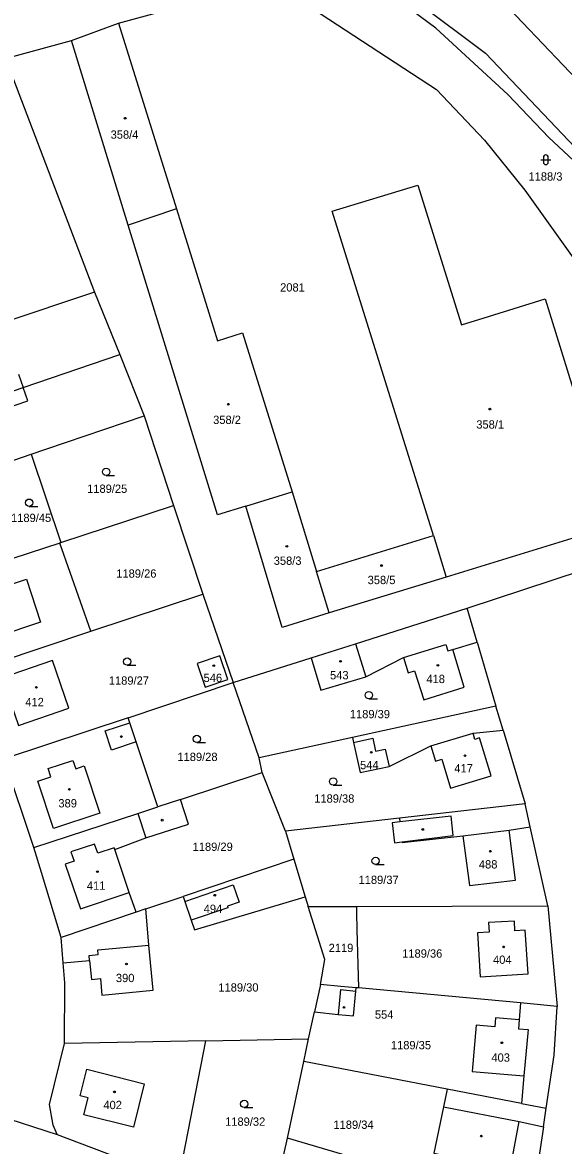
# Model space of a CAD drawing. Extents: x -793666 to -785424, y -1118958 to -1108761.
# Drawn here: x -787867.8 to -787757.1, y -1116599.4 to -1116369.4 of the extents above; entities that cross this region are included whole.
import ezdxf

# ---------------------------------------------------------------- set-up
doc = ezdxf.new("R2010")
doc.units = 0
for name, color, linetype in [('Hranice parcel', 7, 'Continuous'), ('Parcelní čísla', 7, 'Continuous'), ('Vnitřní kresba', 7, 'Continuous'), ('Značky budov', 7, 'Continuous'), ('Značky kultur', 7, 'Continuous')]:
    doc.layers.add(name, color=color, linetype=linetype)

msp = doc.modelspace()

# ---------------------------------------------------------------- linework, layer by layer
at = {"layer": 'Hranice parcel'}
for p, q in [((-787857.79, -1116373.06), (-787848.15, -1116369.53)), ((-787848.15, -1116369.53), (-787836.34, -1116407.53)), ((-787871.3, -1116376.78), (-787857.79, -1116373.06)), ((-787846.17, -1116410.91), (-787857.79, -1116373.06)), ((-787871.3, -1116376.78), (-787853.08, -1116424.6)), ((-787836.34, -1116407.53), (-787846.17, -1116410.91)), ((-787853.08, -1116424.6), (-787847.88, -1116437.41)), ((-787847.88, -1116437.41), (-787842.91, -1116449.97)), ((-787842.91, -1116449.97), (-787836.94, -1116468.33)), ((-787889.84, -1116465.89), (-787866.04, -1116457.82)), ((-787866.04, -1116457.82), (-787859.96, -1116475.92)), ((-787822.15, -1116468.48), (-787812.66, -1116465.52)), ((-787812.66, -1116465.52), (-787807.65, -1116481.83)), ((-787859.96, -1116475.92), (-787836.94, -1116468.33)), ((-787836.94, -1116468.33), (-787830.95, -1116486.46)), ((-787807.65, -1116481.83), (-787783.74, -1116474.49)), ((-787783.74, -1116474.49), (-787781.13, -1116482.98)), ((-787860.2, -1116476), (-787883.84, -1116483.78)), ((-787859.96, -1116475.92), (-787860.2, -1116476)), ((-787853.81, -1116494.08), (-787860.2, -1116476)), ((-787805.05, -1116490.32), (-787807.65, -1116481.83)), ((-787781.13, -1116482.98), (-787805.05, -1116490.32)), ((-787853.81, -1116494.08), (-787830.95, -1116486.46)), ((-787830.95, -1116486.46), (-787824.68, -1116504.6)), ((-787799.7, -1116496.65), (-787776.83, -1116489.36)), ((-787774.8, -1116496.28), (-787776.83, -1116489.36)), ((-787877.62, -1116502.03), (-787853.81, -1116494.08)), ((-787808.76, -1116499.53), (-787799.7, -1116496.65)), ((-787799.7, -1116496.65), (-787797.55, -1116503.4)), ((-787774.8, -1116496.28), (-787770.94, -1116509.39)), ((-787824.68, -1116504.6), (-787808.76, -1116499.53)), ((-787846.22, -1116511.77), (-787824.68, -1116504.6)), ((-787819.38, -1116520), (-787824.68, -1116504.6)), ((-787770.94, -1116509.39), (-787800.27, -1116515.81)), ((-787769.46, -1116514.31), (-787770.94, -1116509.39)), ((-787846.22, -1116511.77), (-787871.58, -1116520.21)), ((-787769.46, -1116514.31), (-787764.94, -1116529.41)), ((-787800.27, -1116515.81), (-787819.38, -1116520)), ((-787800.27, -1116515.81), (-787800.05, -1116516.84)), ((-787865.48, -1116538.38), (-787871.58, -1116520.21)), ((-787818.75, -1116522.97), (-787819.38, -1116520)), ((-787835.52, -1116528.5), (-787818.75, -1116522.97)), ((-787814.01, -1116535.01), (-787818.75, -1116522.97)), ((-787835.52, -1116528.5), (-787840.15, -1116530.03)), ((-787764.94, -1116529.41), (-787790.66, -1116532.35)), ((-787763.9, -1116534.13), (-787764.94, -1116529.41)), ((-787790.66, -1116532.35), (-787814.01, -1116535.01)), ((-787814.01, -1116535.01), (-787812.3, -1116540.72)), ((-787760.31, -1116550.28), (-787763.9, -1116534.13)), ((-787812.3, -1116540.72), (-787834.94, -1116548.37)), ((-787812.3, -1116540.72), (-787809.97, -1116548.49)), ((-787842.6, -1116550.95), (-787834.94, -1116548.37)), ((-787809.97, -1116548.49), (-787809.38, -1116550.45)), ((-787842.6, -1116550.95), (-787844.57, -1116551.62)), ((-787809.38, -1116550.45), (-787799.45, -1116550.42)), ((-787799.45, -1116550.42), (-787760.31, -1116550.28)), ((-787760.31, -1116550.28), (-787758.43, -1116570.89)), ((-787844.57, -1116551.62), (-787859.93, -1116556.81)), ((-787859.51, -1116561.95), (-787859.93, -1116556.81)), ((-787806.86, -1116566.41), (-787808.09, -1116572.02)), ((-787799.07, -1116567.13), (-787799.56, -1116567.08)), ((-787765.88, -1116570.2), (-787799.07, -1116567.13)), ((-787758.43, -1116570.89), (-787765.88, -1116570.2)), ((-787809.3, -1116577.54), (-787808.09, -1116572.02)), ((-787830.33, -1116577.93), (-787859.23, -1116578.48)), ((-787835.9, -1116606.5), (-787830.33, -1116577.93)), ((-787830.33, -1116577.93), (-787809.3, -1116577.54)), ((-787810.27, -1116582.17), (-787809.3, -1116577.54)), ((-787813.56, -1116597.87), (-787810.27, -1116582.17)), ((-787780.89, -1116587.83), (-787810.27, -1116582.17)), ((-787765.71, -1116590.76), (-787780.89, -1116587.83)), ((-787881.53, -1116590.39), (-787860.7, -1116597.13)), ((-787765.71, -1116590.76), (-787760.64, -1116591.73)), ((-787761.22, -1116595.59), (-787760.64, -1116591.73)), ((-787860.7, -1116597.13), (-787835.9, -1116606.5)), ((-787761.22, -1116595.59), (-787763.76, -1116612.56)), ((-787817.13, -1116613.58), (-787813.56, -1116597.87)), ((-787763.76, -1116612.56), (-787813.56, -1116597.87))]:
    msp.add_line(p, q, dxfattribs=at)
for points in [[(-787693.98, -1116663.52), (-787691.68, -1116661.08), (-787693.44, -1116656.57), (-787695.13, -1116646.88), (-787694.77, -1116620.61), (-787695.36, -1116571.42), (-787695.53, -1116543.16), (-787697.17, -1116507.73), (-787699.35, -1116491.37), (-787704.1, -1116471.95), (-787713.77, -1116444.97), (-787730.07, -1116413.4), (-787748.85, -1116386.9), (-787769.63, -1116365.02), (-787796.66, -1116346.09)], [(-787809.33, -1116349.7), (-787801.57, -1116354.26), (-787773.08, -1116375.71), (-787754.69, -1116394.98), (-787740.05, -1116414.46), (-787723.7, -1116441.75), (-787713.22, -1116470.7), (-787707.44, -1116494.38), (-787704.74, -1116513.73), (-787704.38, -1116520.92)], [(-787725.95, -1116472.01), (-787722.51, -1116469.58), (-787719.42, -1116466.14), (-787719.06, -1116462.43), (-787721.94, -1116454.54), (-787725.06, -1116447.09), (-787730.48, -1116436.2), (-787740.3, -1116418.54), (-787744.48, -1116411.34), (-787747.91, -1116404.33), (-787760.07, -1116392.95), (-787768.48, -1116384.12), (-787783.23, -1116370.57), (-787789.77, -1116365.68), (-787796.38, -1116361.2), (-787803.06, -1116357.15), (-787810.31, -1116354.2), (-787814.88, -1116352.94)], [(-787848.15, -1116369.53), (-787838.93, -1116367), (-787816.95, -1116360.96), (-787783.07, -1116383.09), (-787773.29, -1116393.47), (-787764.99, -1116403.74), (-787750.02, -1116424.78), (-787745.39, -1116433.08), (-787740.36, -1116443.85), (-787725.95, -1116472.01)], [(-787783.74, -1116474.49), (-787804.46, -1116408.04), (-787786.89, -1116402.68), (-787778, -1116431.3), (-787772.45, -1116429.58), (-787760.88, -1116425.98), (-787755.47, -1116443.43), (-787746.51, -1116472.35), (-787781.13, -1116482.98)], [(-787836.34, -1116407.53), (-787829.71, -1116428.88), (-787827.94, -1116434.57), (-787822.78, -1116432.96), (-787812.66, -1116465.52)], [(-787822.15, -1116468.48), (-787827.95, -1116470.26), (-787839.65, -1116432.16), (-787846.17, -1116410.91)], [(-787853.08, -1116424.6), (-787872.06, -1116430.98), (-787898.56, -1116439.88)], [(-787894.2, -1116452.88), (-787889.41, -1116451.5), (-787879.61, -1116448.23), (-787873.27, -1116446.06), (-787867.69, -1116444.16), (-787847.88, -1116437.41)], [(-787866.04, -1116457.82), (-787863.07, -1116456.81), (-787842.91, -1116449.97)], [(-787805.05, -1116490.32), (-787814.66, -1116493.27), (-787822.15, -1116468.48)], [(-787776.83, -1116489.36), (-787729.82, -1116473.87), (-787725.95, -1116472.01)], [(-787797.55, -1116503.4), (-787789.88, -1116499.46), (-787788.87, -1116502.58), (-787787.57, -1116502.18), (-787785.72, -1116508.13), (-787777.4, -1116505.49), (-787779.76, -1116497.81), (-787774.8, -1116496.28)], [(-787868.63, -1116513.34), (-787858.31, -1116509.84), (-787861.66, -1116500.05), (-787871.97, -1116503.58), (-787868.63, -1116513.34)], [(-787832.09, -1116500.69), (-787830.41, -1116505.54), (-787825.79, -1116503.94), (-787827.47, -1116499.09), (-787832.09, -1116500.69)], [(-787808.76, -1116499.53), (-787806.78, -1116506.12), (-787797.55, -1116503.4)], [(-787840.15, -1116530.03), (-787844.58, -1116516.69), (-787845.87, -1116512.82), (-787846.22, -1116511.77)], [(-787792.79, -1116521.76), (-787784.26, -1116517.54), (-787783.32, -1116520.65), (-787782.02, -1116520.26), (-787780.23, -1116526.19), (-787771.91, -1116523.69), (-787774.28, -1116515.93), (-787775.23, -1116516.22), (-787775.62, -1116514.93), (-787769.46, -1116514.31)], [(-787800.05, -1116516.84), (-787796.14, -1116515.98), (-787795.55, -1116518.64), (-787793.57, -1116518.2), (-787792.79, -1116521.76)], [(-787800.05, -1116516.84), (-787798.69, -1116523.02), (-787792.79, -1116521.76)], [(-787865.48, -1116538.38), (-787844.22, -1116531.37), (-787840.15, -1116530.03)], [(-787844.57, -1116551.62), (-787845.98, -1116547.55), (-787848.96, -1116538.74), (-787842.56, -1116536.39), (-787833.85, -1116533.56), (-787835.52, -1116528.5)], [(-787790.66, -1116532.35), (-787790.57, -1116533.12), (-787792.14, -1116533.29), (-787791.67, -1116537.39), (-787790.11, -1116537.21), (-787790.09, -1116537.35), (-787777.71, -1116535.98), (-787776.37, -1116546.13), (-787766.9, -1116545.04), (-787768.19, -1116534.8), (-787763.9, -1116534.13)], [(-787859.93, -1116556.81), (-787863.95, -1116543.45), (-787865.48, -1116538.38)], [(-787834.94, -1116548.37), (-787834.59, -1116549.42), (-787833.29, -1116553.25), (-787832.62, -1116555.23), (-787809.97, -1116548.49)], [(-787859.51, -1116561.95), (-787854.09, -1116561.51), (-787853.73, -1116565.37), (-787851.85, -1116565.19), (-787851.56, -1116568.63), (-787841.09, -1116567.59), (-787841.96, -1116558.39), (-787842.6, -1116550.95)], [(-787806.86, -1116566.41), (-787805.96, -1116561.31), (-787809.38, -1116550.45)], [(-787799.45, -1116550.42), (-787799.44, -1116551.72), (-787799.43, -1116555.12), (-787799.07, -1116567.13)], [(-787764.34, -1116564.26), (-787764.96, -1116555.28), (-787767.04, -1116555.41), (-787767.16, -1116553.44), (-787772.47, -1116553.72), (-787772.34, -1116555.7), (-787774.72, -1116555.86), (-787774.14, -1116564.87), (-787764.34, -1116564.26)], [(-787859.23, -1116578.48), (-787859.18, -1116566.07), (-787859.51, -1116561.95)], [(-787808.09, -1116572.02), (-787803.23, -1116572.59), (-787800.1, -1116572.86), (-787799.63, -1116567.76), (-787799.56, -1116567.08)], [(-787799.56, -1116567.08), (-787802.69, -1116566.8), (-787806.86, -1116566.41)], [(-787765.88, -1116570.2), (-787766.18, -1116573.66), (-787770.99, -1116573.27), (-787771.15, -1116575.07), (-787775, -1116574.77), (-787775.78, -1116584.21), (-787765.23, -1116585.13), (-787765.71, -1116590.76)], [(-787760.64, -1116591.73), (-787759.04, -1116580.87), (-787758.43, -1116570.89)], [(-787860.7, -1116597.13), (-787861.56, -1116595.22), (-787862.27, -1116591.02), (-787859.23, -1116578.48)], [(-787780.89, -1116587.83), (-787781.67, -1116591.48), (-787783.63, -1116600.98), (-787781.17, -1116601.44), (-787781.55, -1116603.47), (-787768.37, -1116606.13), (-787766.18, -1116594.49), (-787761.22, -1116595.59)]]:
    msp.add_lwpolyline(points, dxfattribs=at)
at = {"layer": 'Vnitřní kresba'}
for p, q in [((-787868.61, -1116441.44), (-787867.69, -1116444.16)), ((-787866.76, -1116446.88), (-787867.69, -1116444.16)), ((-787872.35, -1116448.78), (-787866.76, -1116446.88)), ((-787870.26, -1116484.47), (-787867.04, -1116483.41)), ((-787867.04, -1116483.41), (-787864.15, -1116492.21)), ((-787864.15, -1116492.21), (-787874.69, -1116495.74)), ((-787789.88, -1116499.46), (-787781.17, -1116496.76)), ((-787781.17, -1116496.76), (-787780.77, -1116498.06)), ((-787780.77, -1116498.06), (-787779.76, -1116497.81)), ((-787850.92, -1116514.5), (-787845.87, -1116512.82)), ((-787849.62, -1116518.41), (-787850.92, -1116514.5)), ((-787844.58, -1116516.69), (-787849.62, -1116518.41)), ((-787784.26, -1116517.54), (-787775.62, -1116514.93)), ((-787862.59, -1116522.19), (-787857.5, -1116520.51)), ((-787857.5, -1116520.51), (-787856.94, -1116522.22)), ((-787862.03, -1116523.9), (-787862.59, -1116522.19)), ((-787856.94, -1116522.22), (-787855.22, -1116521.65)), ((-787855.22, -1116521.65), (-787852.02, -1116531.32)), ((-787864.69, -1116524.75), (-787862.03, -1116523.9)), ((-787861.48, -1116534.46), (-787864.69, -1116524.75)), ((-787852.02, -1116531.32), (-787861.48, -1116534.46)), ((-787844.22, -1116531.37), (-787842.56, -1116536.39)), ((-787780.12, -1116531.94), (-787790.57, -1116533.12)), ((-787779.66, -1116535.91), (-787780.12, -1116531.94)), ((-787777.71, -1116535.98), (-787768.19, -1116534.8)), ((-787790.11, -1116537.21), (-787779.66, -1116535.91)), ((-787853.06, -1116537.65), (-787857.93, -1116539.28)), ((-787857.93, -1116539.28), (-787857.28, -1116541.19)), ((-787852.43, -1116539.55), (-787853.06, -1116537.65)), ((-787849.06, -1116538.43), (-787852.43, -1116539.55)), ((-787848.96, -1116538.74), (-787849.06, -1116538.43)), ((-787857.28, -1116541.19), (-787859.09, -1116541.8)), ((-787859.09, -1116541.8), (-787855.98, -1116550.92)), ((-787834.59, -1116549.42), (-787824.69, -1116546.01)), ((-787824.69, -1116546.01), (-787823.49, -1116549.55)), ((-787855.98, -1116550.92), (-787845.98, -1116547.55)), ((-787825.79, -1116550.69), (-787833.29, -1116553.25)), ((-787823.49, -1116549.55), (-787825.9, -1116550.36)), ((-787825.9, -1116550.36), (-787825.79, -1116550.69)), ((-787854.15, -1116560.45), (-787852.33, -1116560.3)), ((-787852.42, -1116559.35), (-787841.96, -1116558.39)), ((-787852.33, -1116560.3), (-787852.42, -1116559.35)), ((-787854.09, -1116561.51), (-787854.15, -1116560.45)), ((-787802.75, -1116567.47), (-787803.23, -1116572.59)), ((-787802.75, -1116567.47), (-787799.63, -1116567.76)), ((-787766.18, -1116573.66), (-787766.34, -1116575.49)), ((-787766.34, -1116575.49), (-787764.32, -1116575.62)), ((-787764.32, -1116575.62), (-787765.23, -1116585.13)), ((-787856.03, -1116589.25), (-787854.65, -1116583.79)), ((-787854.65, -1116583.79), (-787842.91, -1116586.75)), ((-787842.91, -1116586.75), (-787845.13, -1116595.64)), ((-787854.39, -1116589.66), (-787856.03, -1116589.25)), ((-787855.26, -1116593.13), (-787854.39, -1116589.66)), ((-787781.67, -1116591.48), (-787766.18, -1116594.49)), ((-787845.13, -1116595.64), (-787855.26, -1116593.13))]:
    msp.add_line(p, q, dxfattribs=at)
at = {"layer": 'Značky budov'}
for centre in [(-787846.81, -1116389), (-787825.7, -1116447.57), (-787772.16, -1116448.57), (-787813.73, -1116476.67), (-787794.34, -1116480.61), (-787802.73, -1116500.23), (-787828.68, -1116501.11), (-787782.81, -1116501.04), (-787864.99, -1116505.57), (-787847.59, -1116515.64), (-787796.44, -1116518.86), (-787777.27, -1116519.56), (-787858.24, -1116526.44), (-787839.23, -1116532.76), (-787785.91, -1116534.66), (-787772.08, -1116539.12), (-787852.48, -1116543.3), (-787828.48, -1116548.13), (-787769.34, -1116558.72), (-787846.56, -1116562.21), (-787802.02, -1116571.11), (-787769.71, -1116578.35), (-787849.01, -1116588.41), (-787773.91, -1116597.47)]:
    msp.add_circle(centre, 0.175, dxfattribs=at)
at = {"layer": 'Značky kultur'}
for p, q in [((-787761.22, -1116397.01), (-787761.22, -1116398.01)), ((-787760.22, -1116398.01), (-787760.22, -1116397.01)), ((-787761.72, -1116397.51), (-787759.72, -1116397.51)), ((-787850.72, -1116462.17), (-787848.97, -1116462.17)), ((-787866.45, -1116468.49), (-787864.7, -1116468.49)), ((-787846.4, -1116501.04), (-787844.65, -1116501.04)), ((-787796.94, -1116507.92), (-787795.19, -1116507.92)), ((-787832.14, -1116516.88), (-787830.39, -1116516.88)), ((-787804.24, -1116525.6), (-787802.49, -1116525.6)), ((-787795.56, -1116541.86), (-787793.81, -1116541.86)), ((-787822.44, -1116591.63), (-787820.69, -1116591.63))]:
    msp.add_line(p, q, dxfattribs=at)
for centre in [(-787850.72, -1116461.42), (-787866.45, -1116467.74), (-787846.4, -1116500.29), (-787796.94, -1116507.17), (-787832.14, -1116516.13), (-787804.24, -1116524.85), (-787795.56, -1116541.11), (-787822.44, -1116590.88)]:
    msp.add_circle(centre, 0.75, dxfattribs=at)
for centre, start, end in [((-787760.72, -1116397.01), 0, 180), ((-787760.72, -1116398.01), 180, 359.9879)]:
    msp.add_arc(centre, 0.5, start, end, dxfattribs=at)

# ---------------------------------------------------------------- texts
at = {"layer": 'Parcelní čísla'}
for s, p in [('358/4', (-787849.79, -1116393.2)), ('1188/3', (-787764.27, -1116401.78)), ('2081', (-787815.1, -1116424.5)), ('358/2', (-787828.81, -1116451.62)), ('358/1', (-787774.95, -1116452.57)), ('1189/25', (-787854.6, -1116465.73)), ('1189/45', (-787870.17, -1116471.7)), ('358/3', (-787816.41, -1116480.47)), ('1189/26', (-787848.63, -1116483.1)), ('358/5', (-787797.19, -1116484.42)), ('546', (-787830.77, -1116504.47)), ('543', (-787804.88, -1116503.92)), ('1189/27', (-787850.16, -1116505.02)), ('418', (-787785.16, -1116504.69)), ('412', (-787867.25, -1116509.42)), ('1189/39', (-787800.83, -1116511.89)), ('1189/28', (-787836.12, -1116520.65)), ('544', (-787798.74, -1116522.32)), ('417', (-787779.45, -1116522.99)), ('1189/38', (-787808.12, -1116529.18)), ('389', (-787860.48, -1116530.15)), ('1189/29', (-787833.01, -1116539.06)), ('488', (-787774.42, -1116542.66)), ('1189/37', (-787799.05, -1116545.83)), ('411', (-787854.65, -1116547.02)), ('494', (-787830.74, -1116551.76)), ('2119', (-787805.17, -1116559.77)), ('1189/36', (-787790.12, -1116560.92)), ('404', (-787771.53, -1116562.19)), ('390', (-787848.71, -1116565.93)), ('1189/30', (-787827.74, -1116567.87)), ('554', (-787795.7, -1116573.42)), ('1189/35', (-787792.43, -1116579.69)), ('403', (-787771.86, -1116582.23)), ('402', (-787851.27, -1116591.94)), ('1189/32', (-787826.36, -1116595.35)), ('1189/34', (-787804.19, -1116595.98))]:
    msp.add_text(s, height=1.7, dxfattribs=at).set_placement(p)

doc.saveas('drawing.dxf')
